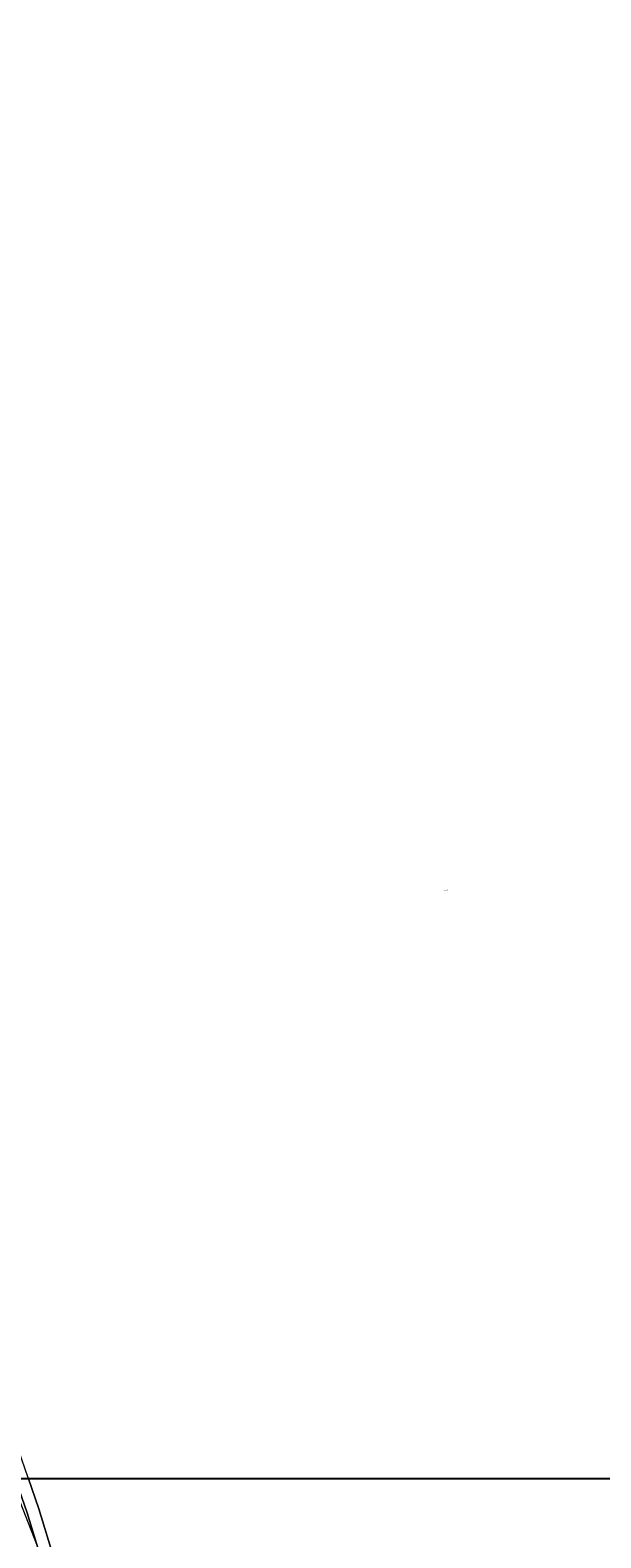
# Model space of a CAD drawing. Header units: metres. Extents: x 250001 to 257773, y 598992 to 609118.
# Tile 269 of 656: x 255078 to 255284, y 599971 to 600513. Entities that reach past the tile are written whole.
import ezdxf
from ezdxf.enums import TextEntityAlignment as Align
from ezdxf.lldxf.tags import DXFTag

# ---------------------------------------------------------------- set-up
doc = ezdxf.new("R2010")
doc.units = ezdxf.units.M
for name, color, linetype, lineweight in [('B-WE-KG-GRENS_PERCEEL-G', 150, 'KG-PERCEEL', 18), ('B-WE-KG-GRENS_PERCEEL-S', 150, 'Continuous', 25), ('B-WE-OG-WATER-GV', 252, 'Continuous', 18), ('B-WE-VH-VERHARDING_HALFVERHARDING-GV', 252, 'Continuous', 18), ('B-WE-VH-VERHARDING_OPEN-GV', 252, 'Continuous', 18), ('N-WE-OG-GBKN-G', 7, 'Continuous', 25), ('X-XX-AL-REFERENTIE-G', 7, 'Continuous', 18)]:
    doc.layers.add(name, color=color, linetype=linetype, lineweight=lineweight)
doc.styles.add('NLCS-ISO', font='NLCS-ISO.ttf')
doc.styles.get("Standard").update_dxf_attribs({"font": 'NLCS-ISO.ttf'})
tags = doc.linetypes.add('KG-PERCEEL', pattern='A,5.5,-2,["P",Standard,S=1.8,R=0,X=-0.5,Y=-0.9],-2,5.5,-2,[5,NLCS.SHX,S=0.75,R=0,X=0,Y=0],-2', length=19).pattern_tags.tags
tags[6] = DXFTag(74, 10)

# ---------------------------------------------------------------- blocks, each defined once
blk = doc.blocks.new('SKG-PERCEELNUMMER-SO')
at = {"style": 'NLCS-ISO', "oblique": 10, "flags": 1}
blk.add_attdef('GEMEENTECODE', text='', height=1.8, dxfattribs=at).set_placement((0, 2.6), align=Align.MIDDLE_CENTER)
at = {"style": 'NLCS-ISO', "oblique": 10}
blk.add_attdef('SECTIE', text='', height=1.8, dxfattribs=at).set_placement((-0.5, 0), align=Align.MIDDLE_RIGHT)
blk.add_attdef('PERCEELNUMMER', text='', height=1.8, dxfattribs=at).set_placement((0.5, 0), align=Align.MIDDLE_LEFT)
blk = doc.blocks.new('BS2021-132-Xref-KAD-20210617')
at = {"layer": 'B-WE-KG-GRENS_PERCEEL-G', "flags": 128}
blk.add_lwpolyline([(254990.49, 600194.03), (255018, 600128), (255087, 599952), (255120, 599863), (255126, 599844), (255131, 599826), (255134, 599801), (255134, 599799.433), (255134, 599793.851)], dxfattribs=at)
at = {"layer": 'N-WE-OG-GBKN-G'}
blk.add_lwpolyline([(251305.421, 608118.318), (256711.718, 608118.318), (256711.718, 599991.994), (251305.421, 599991.994)], close=True, dxfattribs=at)
at = {"layer": 'B-WE-KG-GRENS_PERCEEL-S', "xscale": 0.2, "yscale": 0.2, "zscale": 0.2}
blk.add_blockref('SKG-PERCEELNUMMER-SO', (255227.432, 600203.762), dxfattribs=at).add_auto_attribs({'PERCEELNUMMER': '2248', 'SECTIE': 'D'})
blk = doc.blocks.new('BS2021-132-Xref-BGT-GRIJS-20210617-aangepast')
at = {"layer": 'B-WE-OG-WATER-GV', "flags": 128}
blk.add_lwpolyline([(255077.568, 599992.357), (255081.412, 599981.209), (255092.66, 599944.293)], dxfattribs=at)
at = {"layer": 'B-WE-VH-VERHARDING_HALFVERHARDING-GV', "flags": 128}
blk.add_lwpolyline([(255092.66, 599944.293), (255081.412, 599981.209), (255077.568, 599992.357), (255070.518, 600012.583), (255062.765, 600035.436), (255054.374, 600058.614), (255045.661, 600082.262), (255037.053, 600103.695), (255023.301, 600136.719), (255018.861, 600147.495), (255014.703, 600145.773), (255019.15, 600134.983), (255032.887, 600101.993), (255041.461, 600080.645), (255050.147, 600057.07), (255058.518, 600033.947), (255066.263, 600011.12), (255073.316, 599990.883), (255077.131, 599979.819), (255088.4, 599942.833)], dxfattribs=at)
at = {"layer": 'B-WE-VH-VERHARDING_OPEN-GV', "flags": 128}
blk.add_lwpolyline([(255088.4, 599942.833), (255077.131, 599979.819), (255073.316, 599990.883), (255066.263, 600011.12), (255058.518, 600033.947), (255050.147, 600057.07), (255041.461, 600080.645), (255032.887, 600101.993), (255019.15, 600134.983), (255014.703, 600145.773), (255004.54, 600141.565), (255008.277, 600132.495), (255022.314, 600098.771), (255030.715, 600077.886), (255032.132, 600074.148), (255038.91, 600055.753), (255047.775, 600031.309), (255055.86, 600007.542), (255062.196, 599989.366), (255070.672, 599964.808)], dxfattribs=at)
at = {"layer": 'N-WE-OG-GBKN-G'}
blk.add_lwpolyline([(251305.421, 608118.318), (256711.718, 608118.318), (256711.718, 599991.994), (251305.421, 599991.994)], close=True, dxfattribs=at)

msp = doc.modelspace()

# ---------------------------------------------------------------- block references
at = {"layer": 'X-XX-AL-REFERENTIE-G'}
for name in ['BS2021-132-Xref-BGT-GRIJS-20210617-aangepast', 'BS2021-132-Xref-KAD-20210617']:
    msp.add_blockref(name, (0, 0), dxfattribs=at)

doc.saveas('drawing.dxf')
